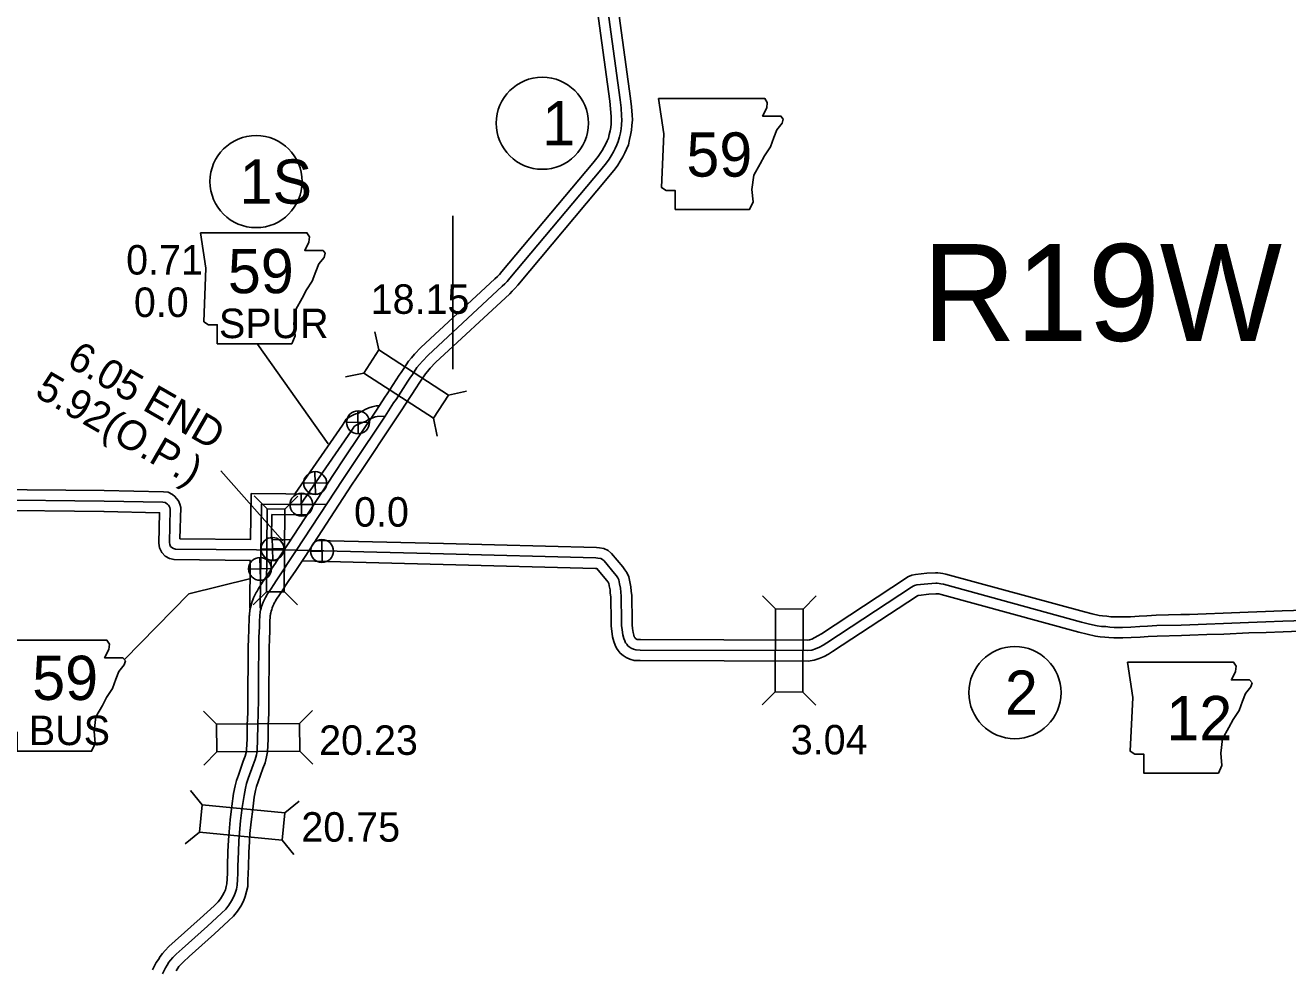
# Model space of a CAD drawing. Extents: x 31699 to 244310, y -8841 to 11474.
# Drawn here: x 128949 to 130153, y -459 to 442 of the extents above; entities that cross this region are included whole.
import ezdxf

# ---------------------------------------------------------------- set-up
doc = ezdxf.new("R2010")
doc.units = 0
for name, color, linetype in [('B_Logo', 7, 'Continuous'), ('Default', 7, 'Continuous'), ('G-ANNO-TEXT', 7, 'Continuous'), ('Level 21', 7, 'Continuous'), ('R_Border', 7, 'Continuous'), ('R_Border Notes', 7, 'Continuous'), ('R_XS_EARTHWORK_STAGE1', 7, 'Continuous'), ('R_XS_EARTHWORK_STAGE2', 7, 'Continuous'), ('S_WALL', 7, 'Continuous'), ('S_WALL_ANNOT', 7, 'Continuous')]:
    doc.layers.add(name, color=color, linetype=linetype)

msp = doc.modelspace()

# ---------------------------------------------------------------- linework, layer by layer
at = {"layer": 'B_Logo'}
for points in [[(129302.4, 85.2), (129302.4, 85.2), (129313.7, 102.7), (129315.6, 105.5), (129318, 109.1), (129322.3, 115.6), (129324.7, 118.4), (129327.5, 121.7), (129333.1, 127.4), (129403.8, 193.2), (129406.2, 195.6), (129408.4, 197.8), (129410.9, 200.9), (129497.9, 304.5), (129503.4, 311.2), (129505.7, 314.5), (129507.7, 317.8), (129509.9, 321.5), (129511.6, 324.9), (129513.2, 328.2), (129514.5, 331.6), (129515.6, 335.8), (129516.5, 339.6), (129517.2, 343.6), (129517.5, 347.5), (129517.9, 352.2), (129517.6, 356.1), (129517.1, 363.6), (129516.2, 371.2), (129497.9, 506.3)], [(129302.4, 85.2), (129300.1, 81.8), (129292, 69.3), (129261, 23), (129251.7, 8.8), (129207.2, -59.2)], [(129292.1, 69.1), (129284.5, 69), (129282.4, 68.5), (129280.1, 67.7), (129277.5, 66.5), (129275.3, 65.3), (129273.1, 64.2), (129270.3, 63), (129267.4, 61.9), (129265.6, 61.3), (129264.2, 60.6), (129262.4, 59.3), (129261.4, 57.7), (129259.5, 54.9), (129211.1, -15.1)], [(129023.8, -11.9), (128911.9, -10.7)], [(129023.8, -11.9), (129079.9, -13), (129081.9, -13.2), (129083.4, -14.1), (129084.3, -14.8), (129085.2, -15.8), (129086, -16.7), (129086.4, -17.9), (129086.8, -19.5), (129086.1, -51.5), (129086.4, -53.5), (129087.2, -55.1), (129088.3, -56.3), (129090, -57.3), (129092, -57.9), (129207.9, -58.9)], [(129172.7, -114.1), (129174.1, -14.7), (129235.6, -15.3)], [(129207.2, -59.2), (129198.3, -72.5), (129195.6, -76.6), (129191.9, -82.2), (129188.7, -87), (129185, -92.6), (129183.4, -94.9), (129179.2, -101.4), (129178.3, -103), (129177.7, -104), (129176.7, -106), (129175.7, -108.3), (129175, -110), (129174.6, -111.1), (129174.1, -112.7), (129173.8, -114.1), (129173.1, -116.1), (129172.8, -117.6), (129172.6, -118.8), (129172.4, -120.2), (129172.4, -121.2), (129172.3, -122.3), (129172.1, -125.5), (129172, -132.7), (129171.8, -136), (129171.6, -142.8), (129171.4, -152.4), (129171.4, -157.8), (129171.2, -171), (129171.1, -186.3), (129171, -191.2), (129171, -202)], [(130180.6, -125.6), (130148.6, -126.7), (130132.5, -127.3), (130116, -127.8), (130092, -128.9), (130076, -129.4), (130059.8, -130.1), (130051.6, -130.3), (130028.3, -130.8), (130019.5, -131.3), (130012.1, -131.8), (130003.7, -132.3), (129995.8, -132.5), (129987.7, -132.5), (129983.5, -132.3), (129979.7, -131.8), (129975.5, -131.5), (129971.6, -130.9), (129964.3, -129.4), (129956.7, -127.4), (129825, -91.3), (129822.2, -90.8), (129820.6, -90.5), (129818.9, -90.4), (129817.4, -90.3), (129809.9, -90.8), (129799.5, -92), (129797.3, -92.4), (129795.8, -93), (129794.2, -94.1), (129713.6, -147.2), (129710, -149.4), (129706.6, -151.3), (129702.8, -152.9), (129699.1, -154.1), (129695.2, -154.6), (129535.4, -154.1), (129531.1, -154), (129528.9, -153.4), (129526.8, -152.4), (129524.9, -151.2), (129523.6, -150.1), (129522.5, -148.6), (129521.5, -147.2), (129520.7, -145.4), (129519.7, -143), (129518.8, -139.5), (129518.1, -134.9), (129517.7, -130.7), (129517.7, -126.8), (129517.3, -102.6), (129516.9, -98.8), (129516.5, -95.1), (129515.7, -90.9), (129514.9, -87.2), (129514, -85.2), (129512.7, -83.3), (129511, -81.1), (129500.9, -68.9), (129499.3, -67.6), (129497.7, -66.8), (129495.1, -66.4), (129493.2, -66.2), (129347.6, -62.3), (129207.9, -58.9)], [(129171, -202), (129170.9, -214.2), (129170.4, -226.1), (129170.2, -239.1), (129169.8, -250.3), (129169.1, -254.1), (129168, -258.7), (129165.9, -263.8), (129161.4, -276.8), (129159.7, -281.6), (129158.7, -285.9), (129157.3, -292.9), (129155.6, -304.5), (129154, -317.2)], [(129154, -317.2), (129153.1, -328.4), (129152.5, -336.4), (129152, -346.9), (129151.5, -360.4), (129151.4, -367.5), (129151.1, -373.1), (129150.9, -378.7), (129150.1, -382.3), (129149, -386.2), (129147.6, -389.6), (129145.5, -393.6), (129142.9, -397.7), (129139.9, -401.4), (129135.7, -405.5), (129122.3, -417.7), (129098.3, -439.4), (129092.5, -444.5), (129089.3, -447.7), (129087.3, -450.1), (129085.7, -452.3), (129084, -454.9), (129082.3, -457.6), (129079.4, -463.4)]]:
    msp.add_lwpolyline(points, dxfattribs=at)
at = {"layer": 'Default'}
msp.add_line((129356.7, 260.5), (129356.7, 114.2), dxfattribs=at)
at = {"layer": 'G-ANNO-TEXT'}
for p, q in [((129170.3, 138), (129237.6, 42.8)), ((129104.8, -100.3), (129163.9, -85.7)), ((129043.2, -163.3), (129104.8, -100.3)), ((129026.6, -144.6), (129026.6, -144.6)), ((129026.6, -144.6), (129026.6, -144.6))]:
    msp.add_line(p, q, dxfattribs=at)
for points in [[(129553, 372.6), (129558.1, 338.8), (129555.8, 287.4), (129560.3, 284.6), (129568.8, 284.6), (129568.8, 266.6), (129639.8, 266.6), (129643.2, 273.9), (129642.1, 285.7), (129643.8, 299.3), (129650, 310), (129653.9, 317.9), (129659.6, 326.3), (129663, 335.4), (129665.8, 342.7), (129670.8, 348.9), (129672, 352.8), (129669.7, 355.7), (129652.2, 355.7), (129656.2, 363.6), (129656.7, 368.6), (129654.4, 372.5)], [(129115.9, 244.4), (129121, 210.6), (129118.8, 159.3), (129123.3, 156.5), (129131.7, 156.5), (129131.7, 138.4), (129202.8, 138.4), (129206.2, 145.8), (129205, 157.6), (129206.7, 171.1), (129212.9, 181.8), (129216.9, 189.7), (129222.5, 198.2), (129225.9, 207.2), (129228.7, 214.5), (129233.8, 220.8), (129234.9, 224.7), (129232.7, 227.5), (129215.2, 227.5), (129219.1, 235.4), (129219.7, 240.5), (129217.4, 244.4)], [(128925.1, -144.6), (128930.2, -178.5), (128927.9, -229.8), (128932.4, -232.6), (128940.9, -232.6), (128940.9, -250.7), (129011.9, -250.7), (129015.3, -243.3), (129014.2, -231.5), (129015.9, -217.9), (129022.1, -207.2), (129026, -199.3), (129031.7, -190.9), (129035.1, -181.9), (129037.9, -174.5), (129043, -168.3), (129044.1, -164.4), (129041.8, -161.5), (129024.3, -161.5), (129028.3, -153.7), (129028.9, -148.6), (129026.5, -144.7)], [(130000.3, -165.6), (130005.4, -199.5), (130003.1, -250.8), (130007.6, -253.6), (130016.1, -253.6), (130016.1, -271.7), (130087.2, -271.7), (130090.5, -264.3), (130089.4, -252.5), (130091.1, -239), (130097.3, -228.2), (130101.3, -220.3), (130106.9, -211.9), (130110.3, -202.9), (130113.1, -195.5), (130118.2, -189.3), (130119.3, -185.4), (130117, -182.6), (130099.6, -182.6), (130103.5, -174.7), (130104.1, -169.6), (130101.7, -165.7)]]:
    msp.add_lwpolyline(points, close=True, dxfattribs=at)
at = {"layer": 'Level 21'}
for p, q in [((129266.3, 52.4), (129265.8, 74.1)), ((129255.2, 63), (129276.9, 63.5)), ((129225.4, -5.5), (129224.9, 16.2)), ((129214.3, 5.1), (129236, 5.6)), ((129196.3, -19.5), (129208.8, -7.1)), ((129212.3, -26.2), (129211.8, -4.5)), ((129201.2, -15.6), (129222.9, -15.1)), ((129184.8, -68.4), (129184.3, -46.7)), ((129173.7, -57.8), (129195.4, -57.3)), ((129220.9, -59.9), (129242.6, -59.4)), ((129232, -70.5), (129231.5, -48.8)), ((129172.9, -87.5), (129172.4, -65.8)), ((129161.8, -76.9), (129183.5, -76.4))]:
    msp.add_line(p, q, dxfattribs=at)
for centre in [(129266.1, 63.3), (129225.2, 5.3), (129212.1, -15.3), (129184.5, -57.5), (129231.7, -59.6), (129172.6, -76.6)]:
    msp.add_circle(centre, 10.9, dxfattribs=at)
at = {"layer": 'R_Border Notes'}
for centre in [(129442, 348.9), (129168.8, 293.2), (129893, -194.8)]:
    msp.add_circle(centre, 44, dxfattribs=at)
at = {"layer": 'R_XS_EARTHWORK_STAGE1'}
for p, q in [((129285.9, 132.6), (129282.3, 149.8)), ((129271.6, 110.4), (129254.3, 106.8)), ((129352.3, 89.4), (129369.6, 93.1)), ((129338, 67.3), (129341.6, 50.1)), ((129179.4, -19.4), (129167.1, -6.8)), ((129196.3, -19.5), (129208.8, -7.1)), ((129179.4, -19.4), (129178.7, -98.5)), ((129196.4, -19.5), (129179.4, -19.4)), ((129195.7, -98.8), (129196.4, -19.6)), ((129178.7, -98.5), (129166.1, -110.9)), ((129178.7, -98.5), (129196, -98.7)), ((129195.9, -98.5), (129208.2, -111.1)), ((129664.5, -114.9), (129652.1, -102.4)), ((129690.9, -115), (129703.4, -102.5)), ((129664.3, -194.1), (129651.8, -206.5)), ((129690.7, -194.2), (129703.1, -206.6)), ((129131.1, -224.9), (129118.5, -212.6)), ((129210.3, -224.3), (129222.6, -211.8)), ((129131.3, -251.3), (129118.9, -263.9)), ((129210.5, -250.7), (129223, -263.1)), ((129117.4, -301.8), (129106.3, -288.2)), ((129196.2, -309.5), (129209.8, -298.3)), ((129114.8, -328), (129101.2, -339.2)), ((129193.7, -335.8), (129204.8, -349.4))]:
    msp.add_line(p, q, dxfattribs=at)
for points in [[(129271.6, 110.4), (129338, 67.3), (129352.3, 89.4), (129285.9, 132.6)], [(129664.5, -114.9), (129664.3, -194.1), (129690.7, -194.2), (129690.9, -115)], [(129210.3, -224.3), (129131.1, -224.9), (129131.3, -251.3), (129210.5, -250.7)], [(129196.2, -309.5), (129117.4, -301.8), (129114.8, -328), (129193.7, -335.8)]]:
    msp.add_lwpolyline(points, close=True, dxfattribs=at)
at = {"layer": 'R_XS_EARTHWORK_STAGE2'}
for points in [[(129310.7, 79.7), (129322.1, 97.2), (129323.9, 99.9), (129326.4, 103.5), (129330.4, 109.6), (129332.3, 111.9), (129334.9, 115), (129340.1, 120.3), (129410.9, 186.1), (129413.3, 188.6), (129415.7, 191), (129418.6, 194.4), (129505.6, 298.1), (129511.4, 305.2), (129514, 309), (129516.3, 312.6), (129518.7, 316.7), (129520.7, 320.6), (129522.3, 324.2), (129524.1, 328.4), (129525.3, 333.4), (129526.3, 337.6), (129527.2, 342.4), (129527.5, 346.8), (129527.9, 352.2), (129527.6, 356.7), (129527, 364.5), (129526.1, 372.4), (129507.8, 507.6)], [(129294, 90.6), (129305.4, 108.2), (129307.3, 111), (129309.7, 114.6), (129314.3, 121.6), (129317, 124.9), (129320.1, 128.5), (129326.1, 134.6), (129396.8, 200.4), (129399.1, 202.7), (129401, 204.6), (129403.3, 207.3), (129490.2, 310.9), (129495.4, 317.2), (129497.3, 320), (129499.2, 323), (129501.1, 326.3), (129502.6, 329.2), (129504, 332.2), (129505, 334.7), (129505.9, 338.1), (129506.7, 341.7), (129507.3, 344.9), (129507.6, 348.3), (129507.8, 352.2), (129507.6, 355.4), (129507.1, 362.7), (129506.3, 369.9), (129488, 504.9)], [(129294, 90.6), (129291.7, 87.2), (129283.7, 74.8), (129252.7, 28.5), (129243.3, 14.3), (129198.8, -53.8)], [(129286.3, 79), (129283.3, 79), (129279.6, 78.2), (129276.3, 77), (129272.9, 75.4), (129270.7, 74.2), (129268.9, 73.3), (129266.5, 72.2), (129264.1, 71.3), (129261.8, 70.6), (129259.1, 69.3), (129254.9, 66.3), (129253, 63.1), (129251.2, 60.5), (129206.1, -4.8)], [(129310.7, 79.7), (129308.5, 76.3), (129300.4, 63.8), (129269.4, 17.4), (129260, 3.3), (129215.6, -64.7)], [(129023.9, -1.9), (128913.6, -0.7)], [(129024, -1.9), (129080.5, -3), (129085, -3.5), (129089, -5.7), (129091.3, -7.5), (129092.8, -9.3), (129094.8, -11.6), (129095.9, -14.9), (129096.9, -18.1), (129096.2, -47.9), (129163.9, -48.5)], [(129163.6, -48.5), (129164.2, -4.7), (129230.3, -5.2)], [(129023.7, -21.9), (128910.1, -20.7)], [(129023.6, -21.9), (129076.7, -23), (129076.1, -52.1), (129076.7, -56.4), (129078.8, -60.9), (129082.2, -64.4), (129086.2, -66.6), (129090.5, -67.8), (129163.5, -68.5)], [(129183.6, -48.2), (129183.9, -24.8), (129217.3, -25.1)], [(129198.8, -53.8), (129190, -67), (129187.3, -71.1), (129183.6, -76.6), (129180.4, -81.4), (129176.6, -87.1), (129175.1, -89.4), (129170.7, -96.1), (129169.7, -98), (129168.9, -99.3), (129167.6, -101.8), (129166.5, -104.4), (129165.7, -106.3), (129165.1, -107.9), (129164.5, -110), (129164.2, -111.3), (129163.4, -113.6), (129163, -115.8), (129162.8, -117.1), (129162.4, -119.2), (129162.4, -120.7), (129162.3, -121.7), (129162.1, -125.2), (129162, -132.3), (129161.8, -135.6), (129161.7, -142.6), (129161.4, -152.2), (129161.4, -157.7), (129161.2, -171), (129161.1, -186.1), (129161, -191), (129161, -202)], [(129184, -48.7), (129201.1, -48.9)], [(130180.3, -115.6), (130148.2, -116.7), (130132.1, -117.3), (130115.6, -117.8), (130091.6, -118.9), (130075.6, -119.4), (130059.5, -120.1), (130051.4, -120.3), (130027.9, -120.8), (130019, -121.3), (130011.5, -121.8), (130003.3, -122.3), (129995.7, -122.5), (129987.9, -122.5), (129984.4, -122.3), (129980.6, -121.9), (129976.6, -121.5), (129973.4, -121.1), (129966.6, -119.7), (129959.3, -117.7), (129827.2, -81.6), (129824.1, -81), (129821.9, -80.6), (129819.5, -80.4), (129817.3, -80.3), (129809, -80.8), (129798.2, -82.1), (129794.6, -82.7), (129790.9, -84.2), (129788.6, -85.8), (129708.3, -138.7), (129705, -140.7), (129702.1, -142.3), (129699.3, -143.6), (129697, -144.3), (129694.6, -144.6), (129535.6, -144.1), (129532.6, -144.1), (129532.4, -144), (129531.8, -143.7), (129530.9, -143.1), (129530.8, -143), (129530.6, -142.8), (129530.3, -142.3), (129529.8, -141.4), (129529.3, -140), (129528.6, -137.5), (129528, -133.6), (129527.7, -130.2), (129527.7, -126.8), (129527.3, -102), (129526.8, -97.8), (129526.5, -93.7), (129525.5, -88.9), (129524.5, -84.1), (129522.7, -80.2), (129520.8, -77.4), (129518.8, -74.8), (129508.1, -61.9), (129504.8, -59.1), (129500.8, -57.2), (129496.5, -56.5), (129493.8, -56.2), (129347.8, -52.3), (129226, -49.4)], [(129162.7, -114), (129163.3, -68.5)], [(129215.6, -64.7), (129206.6, -78.1), (129203.9, -82.2), (129200.2, -87.7), (129197, -92.5), (129193.3, -98.1), (129191.8, -100.4), (129187.8, -106.6), (129187, -108), (129186.5, -108.8), (129185.8, -110.2), (129184.9, -112.2), (129184.3, -113.7), (129184.1, -114.2), (129183.8, -115.4), (129183.3, -117), (129182.8, -118.5), (129182.7, -119.4), (129182.5, -120.5), (129182.4, -121.2), (129182.4, -121.6), (129182.3, -122.9), (129182.1, -125.9), (129182, -133), (129181.8, -136.3), (129181.6, -143), (129181.4, -152.5), (129181.4, -158), (129181.2, -171.1), (129181.1, -186.4), (129181, -191.3), (129181, -202.1)], [(129183.2, -76.1), (129183.3, -68.3)], [(129183.5, -68.7), (129188.5, -68.7)], [(130180.9, -135.6), (130148.9, -136.7), (130132.8, -137.3), (130116.4, -137.8), (130092.4, -138.9), (130076.3, -139.4), (130060.1, -140), (130051.9, -140.3), (130028.7, -140.8), (130020.1, -141.3), (130012.7, -141.7), (130004.1, -142.3), (129996, -142.5), (129987.4, -142.5), (129982.6, -142.2), (129978.7, -141.8), (129974.3, -141.4), (129969.9, -140.8), (129962, -139.1), (129954.1, -137), (129822.7, -101.1), (129820.3, -100.6), (129819.2, -100.4), (129818.3, -100.3), (129817.6, -100.3), (129810.8, -100.8), (129800.9, -101.9), (129800.4, -102), (129799.9, -102.4), (129719, -155.6), (129715, -158), (129711, -160.2), (129706.3, -162.3), (129701.3, -163.9), (129695.8, -164.6), (129535.3, -164.1), (129529.6, -164), (129525.5, -162.8), (129521.9, -161.2), (129519, -159.2), (129516.4, -157.2), (129514.4, -154.5), (129512.8, -152.2), (129511.5, -149.4), (129510.2, -146.1), (129509, -141.5), (129508.2, -136.2), (129507.7, -131.2), (129507.7, -126.9), (129507.3, -103.2), (129506.9, -99.8), (129506.6, -96.5), (129505.9, -92.9), (129505.4, -90.4), (129505.2, -90.1), (129504.7, -89.2), (129503.2, -87.4), (129494.1, -76.3), (129493.8, -76.3), (129492.6, -76.2), (129347.3, -72.3), (129212.5, -69)], [(129161, -202), (129160.9, -213.9), (129160.4, -225.8), (129160.2, -238.8), (129159.8, -249.3), (129159.3, -252), (129158.4, -255.5), (129156.5, -260.3), (129152, -273.5), (129150.1, -278.8), (129148.9, -283.8), (129147.4, -291.2), (129145.7, -303.2), (129144.1, -316.2)], [(129181, -202.1), (129180.9, -214.4), (129180.4, -226.3), (129180.2, -239.3), (129179.7, -251.3), (129178.9, -256.1), (129177.5, -261.9), (129175.2, -267.3), (129170.8, -280.1), (129169.3, -284.4), (129168.4, -288.1), (129167.1, -294.6), (129165.6, -305.9), (129164, -318.3)], [(129144.1, -316.2), (129143.1, -327.6), (129142.5, -335.8), (129142, -346.5), (129141.5, -360.2), (129141.4, -367.2), (129141.1, -372.6), (129140.9, -377.3), (129140.4, -379.9), (129139.5, -383), (129138.5, -385.5), (129136.9, -388.6), (129134.8, -391.8), (129132.5, -394.6), (129128.8, -398.2), (129115.6, -410.3), (129091.6, -431.9), (129085.6, -437.2), (129082, -440.9), (129079.4, -443.9), (129077.3, -446.8), (129075.6, -449.6), (129073.6, -452.6), (129070.1, -459.6)], [(129164, -318.3), (129163, -329.2), (129162.5, -337), (129162, -347.3), (129161.5, -360.7), (129161.4, -367.8), (129161.1, -373.6), (129160.9, -380), (129159.8, -384.8), (129158.5, -389.4), (129156.7, -393.8), (129154.2, -398.7), (129151, -403.6), (129147.2, -408.2), (129142.5, -412.8), (129129, -425.1), (129104.9, -446.8), (129099.4, -451.8), (129096.6, -454.6), (129095.1, -456.3), (129094, -457.8), (129092.5, -460.3)]]:
    msp.add_lwpolyline(points, dxfattribs=at)
at = {"layer": 'S_WALL_ANNOT'}
msp.add_line((129135.3, 17), (129194.4, -49.9), dxfattribs=at)

# ---------------------------------------------------------------- texts
at = {"layer": 'G-ANNO-TEXT'}
for s, height, p in [('59', 42.24, (129579.5, 297.9)), ('59', 42.24, (129141.9, 186.6)), ('SPUR', 28.16, (129133.4, 143.7)), ('59', 42.24, (128955.2, -201.8)), ('12', 42.24, (130037.6, -240.2)), ('BUS', 28.16, (128952, -244.9))]:
    msp.add_text(s, height=height, dxfattribs=at).set_placement(p)
at = {"layer": 'R_Border'}
msp.add_text('R19W', height=92.4, dxfattribs=at).set_placement((129804.6, 141.1))
at = {"layer": 'R_Border Notes'}
for s, height, p in [('1', 42.2, (129442, 327.8)), ('1S', 42.24, (129153.1, 272.1)), ('2', 42.2, (129883.5, -215.9))]:
    msp.add_text(s, height=height, dxfattribs=at).set_placement(p)
at = {"layer": 'S_WALL'}
for s, p in [('18.15', (129278.2, 166.9)), ('20.23', (129229, -254.2)), ('3.04', (129679.1, -253.8)), ('20.75', (129212, -337.1))]:
    msp.add_text(s, height=28.16, dxfattribs=at).set_placement(p)
msp.add_text('5.92(O.P.)', height=28.16, rotation=330, dxfattribs=at).set_placement((128956.4, 89))
at = {"layer": 'S_WALL_ANNOT'}
for s, p in [('0.71', (129044.8, 204.4)), ('0.0', (129052.2, 163.9)), ('0.0', (129262.3, -36.3))]:
    msp.add_text(s, height=28.16, dxfattribs=at).set_placement(p)
msp.add_text('6.05 END', height=28.16, rotation=330, dxfattribs=at).set_placement((128986.7, 117.8))

doc.saveas('drawing.dxf')
